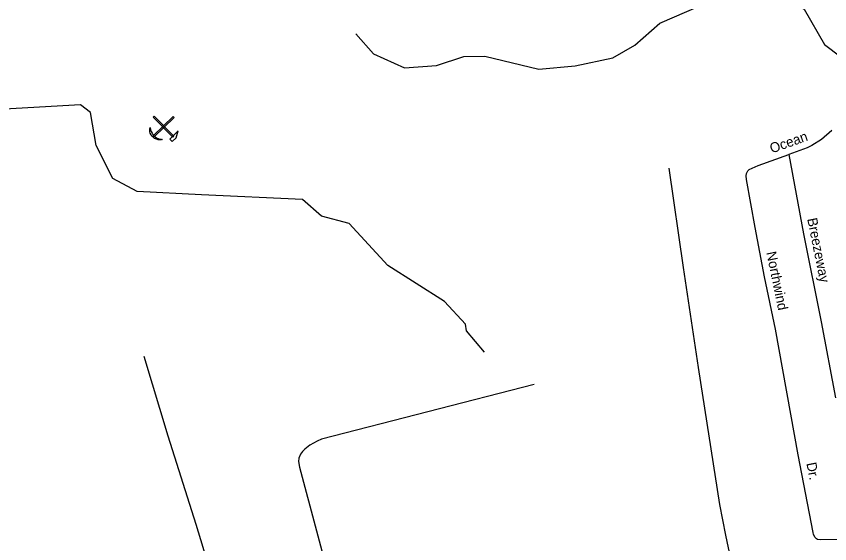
# Model space of a CAD drawing. Extents: x 2104537 to 2336408, y 34176 to 229611.
# Drawn here: x 2158685 to 2164832, y 55659 to 59644 of the extents above; entities that cross this region are included whole.
import ezdxf

# ---------------------------------------------------------------- set-up
doc = ezdxf.new("R2010")
doc.units = 0
for name, color, linetype in [('Exist Geographical Quarry CELL', 7, 'Continuous'), ('Exist Hydrographic Misc Water Feature', 7, 'Continuous'), ('Exist Road Non-System Type 51', 7, 'Continuous'), ('Exist Road Non-System Type 51 Label', 7, 'Continuous')]:
    doc.layers.add(name, color=color, linetype=linetype)

msp = doc.modelspace()

# ---------------------------------------------------------------- linework, layer by layer
at = {"layer": 'Exist Geographical Quarry CELL'}
for points in [[(2159877.4, 58880.2), (2159869.8, 58887.9), (2159718.6, 58740), (2159726.1, 58732.3)], [(2159875.8, 58738.2), (2159868.1, 58730.7), (2159720.2, 58881.9), (2159727.9, 58889.5)], [(2159787.1, 58713.4), (2159779.6, 58711.3), (2159773.7, 58710), (2159764.1, 58709.6), (2159756.1, 58710.8), (2159743.9, 58714.7), (2159729.8, 58721), (2159718.1, 58729.6), (2159709.4, 58738), (2159703.1, 58748.2), (2159697.4, 58760.9), (2159695.1, 58770.2), (2159693.9, 58781.5), (2159694.5, 58793.8), (2159696.3, 58804.4), (2159699, 58789.4), (2159701.6, 58779.8), (2159704.4, 58772.5), (2159711, 58760.7), (2159717.6, 58750.5), (2159722.6, 58743.7), (2159734.5, 58734), (2159744.5, 58726.4), (2159756.2, 58720.7), (2159767.9, 58716.8), (2159779.7, 58714.5)], [(2159846, 58715.8), (2159864, 58696.9), (2159892.4, 58727), (2159908.3, 58779)]]:
    msp.add_lwpolyline(points, close=True, dxfattribs=at)
at = {"layer": 'Exist Hydrographic Misc Water Feature'}
for points in [[(2161250.2, 59511.5), (2161384.1, 59361.3), (2161618.3, 59255.1), (2161860.2, 59273.4), (2162068.1, 59341.5), (2162226.2, 59341.8), (2162635.1, 59245.3), (2162909.3, 59269.5), (2163192.2, 59329.7), (2163359.1, 59424.9), (2163549.2, 59591.8), (2164031.3, 59802.4), (2164273.3, 59843.6), (2164490.2, 59803.4), (2164640.3, 59698.7), (2164792.3, 59430), (2164917.3, 59339), (2165067.2, 59359.1), (2165357.2, 59550.4), (2166231.3, 59907.6), (2166422.2, 59897.3), (2166514.3, 59866), (2166772.2, 59926.6), (2167013.2, 60027)], [(2162222.1, 57107.4), (2162088.2, 57267.5), (2162079.2, 57316.9), (2161920.1, 57490.6), (2161493.2, 57761.3), (2161200.2, 58078.7), (2160991.2, 58135.2), (2160849.1, 58259.3), (2160083.9, 58296.2), (2159599.1, 58319.6), (2159415.2, 58418.3), (2159288, 58666.8), (2159245.2, 58917), (2159170.1, 58974.2), (2158504.1, 58937.9), (2158111, 59017.6), (2157886.1, 59025.2), (2157487.1, 58908.3)]]:
    msp.add_lwpolyline(points, dxfattribs=at)
at = {"layer": 'Exist Road Non-System Type 51'}
for points in [[(2164848.6, 58781.6), (2164770.5, 58714.2), (2164696.8, 58666.7), (2164661, 58650.7), (2164522.3, 58600.8)], [(2165032.8, 55692.8), (2164762.7, 55689.5), (2164740.4, 55691.6), (2164732.6, 55695.3), (2164722.3, 55707.3), (2164710.9, 55728.6), (2164706.3, 55743.4), (2164593, 56331.3), (2164422, 57280.8), (2164340, 57676.5), (2164268.1, 58048.3), (2164203.9, 58410.1), (2164201.8, 58438), (2164204.2, 58455.7), (2164214.4, 58477.5), (2164222.4, 58485.6), (2164291.6, 58516.7), (2164522.3, 58600.8)], [(2164522.3, 58600.8), (2164634.4, 58000.2), (2164767.9, 57336.5), (2164874.9, 56760.9)], [(2163617.3, 58497.2), (2163725.5, 57745.4), (2163839.2, 56989.6), (2163998.7, 55955.9), (2164044.1, 55724), (2164083, 55546.1), (2164113.6, 55446.1), (2164144.2, 55332.3)], [(2159650, 57076.6), (2159831.3, 56473.4), (2160040.8, 55805.9), (2160232.1, 55176.5), (2160395.1, 54629)], [(2162597.9, 56863.2), (2160992, 56449.3), (2160957.6, 56434.9), (2160903.8, 56404.4), (2160865.9, 56374.6), (2160847.5, 56356.3), (2160832.3, 56336.3), (2160820.2, 56305), (2160817.1, 56281.1), (2160824.5, 56238), (2161092.8, 55236.9)]]:
    msp.add_lwpolyline(points, dxfattribs=at)

# ---------------------------------------------------------------- texts
at = {"layer": 'Exist Road Non-System Type 51 Label'}
for s, rotation, p in [('Ocean', 19.74902, (2164395.2, 58607.5)), ('Breezeway', 281.37501, (2164661.8, 58113.6)), ('Northwind', 281.70037, (2164352.4, 57859.6)), ('Dr.', 280.91245, (2164655.5, 56267.1))]:
    msp.add_text(s, height=75, rotation=rotation, dxfattribs=at).set_placement(p)

doc.saveas('drawing.dxf')
